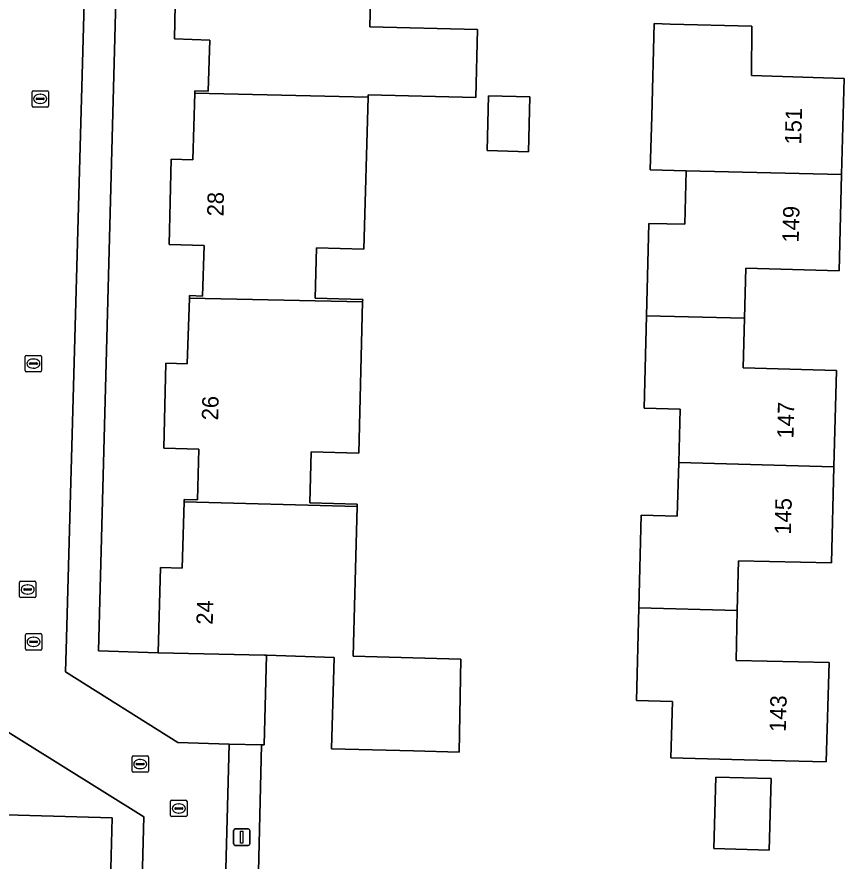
# Model space of a CAD drawing. Extents: x 162082 to 163401, y 388089 to 388636.
# Drawn here: x 162272.7 to 162323.2, y 388421.1 to 388472.6 of the extents above; entities that cross this region are included whole.
import ezdxf

# ---------------------------------------------------------------- set-up
doc = ezdxf.new("R2010")
doc.units = 0
for name, color, linetype in [('IMGEO_Erf', 7, 'Continuous'), ('IMGEO_Kolk', 7, 'Continuous'), ('IMGEO_Lichtmast', 7, 'Continuous'), ('IMGEO_Pand', 7, 'Continuous'), ('IMGEO_Pand_nummerreeks', 7, 'Continuous'), ('IMGEO_Rijbaan_lokaal_open', 7, 'Continuous'), ('IMGEO_Rioolput', 7, 'Continuous'), ('IMGEO_Voetpad_open', 7, 'Continuous')]:
    doc.layers.add(name, color=color, linetype=linetype)

msp = doc.modelspace()

# ---------------------------------------------------------------- linework, layer by layer
at = {"layer": 'IMGEO_Erf'}
for points in [[(162294.47, 388480.19), (162294.258, 388472.001), (162300.845, 388471.843), (162300.737, 388467.692), (162294.154, 388467.85), (162294.15, 388467.7), (162293.9, 388458.42), (162291, 388458.5), (162290.92, 388455.43), (162293.824, 388455.35), (162293.82, 388455.2), (162293.59, 388445.97), (162290.67, 388446.05), (162290.59, 388442.93), (162293.494, 388442.854), (162293.49, 388442.7), (162293.25, 388433.57), (162299.81, 388433.38), (162299.71, 388427.71), (162296.919, 388427.785), (162291.92, 388427.92), (162292.08, 388433.49), (162287.939, 388433.626), (162287.797, 388428.16), (162287.643, 388428.151), (162287.33, 388415.23)], [(162278.898, 388478.984), (162277.679, 388433.887), (162281.34, 388433.78), (162281.47, 388438.99), (162282.79, 388438.95), (162282.92, 388442.992), (162282.925, 388443.14), (162283.73, 388443.12), (162283.82, 388446.21), (162281.67, 388446.28), (162281.8, 388451.46), (162283.11, 388451.42), (162283.24, 388455.438), (162283.24, 388455.59), (162284.04, 388455.56), (162284.14, 388458.64), (162282, 388458.71), (162282.12, 388463.92), (162283.45, 388463.88), (162283.57, 388467.952), (162283.574, 388468.1), (162284.39, 388468.07), (162284.49, 388471.19), (162282.32, 388471.26), (162282.44, 388476.45)]]:
    msp.add_lwpolyline(points, dxfattribs=at)
for points in [[(162322.61, 388445.14), (162322.45, 388439.26), (162316.77, 388439.39), (162316.7, 388436.357), (162316.63, 388433.31), (162322.31, 388433.18), (162322.13, 388427.11), (162317.132, 388427.247), (162312.65, 388427.37), (162312.74, 388430.81), (162310.55, 388430.86), (162310.695, 388436.519), (162310.84, 388442.18), (162313.04, 388442.12), (162313.125, 388445.39), (162313.21, 388448.65), (162311.01, 388448.71), (162311.16, 388454.35), (162311.31, 388460), (162313.5, 388459.94), (162313.585, 388463.2), (162311.393, 388463.262), (162311.48, 388466.54), (162311.63, 388472.2), (162312.603, 388472.172), (162317.6, 388472.03), (162317.58, 388469.02), (162323.23, 388468.85), (162323.08, 388462.98), (162322.93, 388457.1), (162317.23, 388457.26), (162317.15, 388454.216), (162317.06, 388451.17), (162322.76, 388451.01)], [(162303.949, 388464.376), (162301.428, 388464.442), (162301.515, 388467.794), (162304.036, 388467.729)], [(162318.774, 388426.097), (162318.654, 388421.727), (162315.278, 388421.82), (162315.398, 388426.19)]]:
    msp.add_lwpolyline(points, close=True, dxfattribs=at)
at = {"layer": 'IMGEO_Kolk'}
for p, q in [((162273.626, 388467.174), (162273.626, 388468.026)), ((162273.701, 388468.1), (162274.553, 388468.1)), ((162273.885, 388467.594), (162273.885, 388467.606)), ((162273.928, 388467.643), (162274.326, 388467.643)), ((162274.114, 388467.88), (162274.139, 388467.88)), ((162274.369, 388467.606), (162274.369, 388467.594)), ((162274.627, 388468.026), (162274.627, 388467.174)), ((162274.553, 388467.1), (162273.701, 388467.1)), ((162274.323, 388467.557), (162273.925, 388467.557)), ((162274.137, 388467.32), (162274.112, 388467.32)), ((162273.208, 388451.01), (162273.208, 388451.862)), ((162273.283, 388451.936), (162274.135, 388451.936)), ((162273.696, 388451.716), (162273.721, 388451.716)), ((162274.209, 388451.862), (162274.209, 388451.01)), ((162273.467, 388451.43), (162273.467, 388451.442)), ((162273.905, 388451.393), (162273.507, 388451.393)), ((162273.51, 388451.479), (162273.908, 388451.479)), ((162273.719, 388451.156), (162273.694, 388451.156)), ((162273.951, 388451.442), (162273.951, 388451.43)), ((162274.135, 388450.936), (162273.283, 388450.936)), ((162272.86, 388437.218), (162272.86, 388438.07)), ((162272.935, 388438.144), (162273.787, 388438.144)), ((162273.348, 388437.924), (162273.373, 388437.924)), ((162273.861, 388438.07), (162273.861, 388437.218)), ((162273.119, 388437.638), (162273.119, 388437.65)), ((162273.557, 388437.601), (162273.159, 388437.601)), ((162273.162, 388437.687), (162273.56, 388437.687)), ((162273.371, 388437.364), (162273.346, 388437.364)), ((162273.603, 388437.65), (162273.603, 388437.638)), ((162273.787, 388437.144), (162272.935, 388437.144)), ((162279.735, 388426.554), (162279.735, 388427.406)), ((162279.81, 388427.48), (162280.662, 388427.48)), ((162280.736, 388427.406), (162280.736, 388426.554)), ((162279.994, 388426.974), (162279.994, 388426.986)), ((162280.432, 388426.937), (162280.034, 388426.937)), ((162280.037, 388427.023), (162280.435, 388427.023)), ((162280.223, 388427.26), (162280.248, 388427.26)), ((162280.478, 388426.986), (162280.478, 388426.974)), ((162280.662, 388426.48), (162279.81, 388426.48)), ((162280.246, 388426.7), (162280.221, 388426.7))]:
    msp.add_line(p, q, dxfattribs=at)
for points in [[(162273.626, 388467.174), (162273.626, 388468.026)], [(162273.701, 388468.1), (162274.553, 388468.1)], [(162274.627, 388468.026), (162274.627, 388467.174)], [(162274.553, 388467.1), (162273.701, 388467.1)], [(162273.208, 388451.01), (162273.208, 388451.862)], [(162273.283, 388451.936), (162274.135, 388451.936)], [(162274.209, 388451.862), (162274.209, 388451.01)], [(162274.135, 388450.936), (162273.283, 388450.936)], [(162272.86, 388437.218), (162272.86, 388438.07)], [(162272.935, 388438.144), (162273.787, 388438.144)], [(162273.861, 388438.07), (162273.861, 388437.218)], [(162273.787, 388437.144), (162272.935, 388437.144)], [(162279.735, 388426.554), (162279.735, 388427.406)], [(162279.81, 388427.48), (162280.662, 388427.48)], [(162280.736, 388427.406), (162280.736, 388426.554)], [(162280.662, 388426.48), (162279.81, 388426.48)]]:
    msp.add_lwpolyline(points, dxfattribs=at)
for centre, radius, start, end in [((162273.703, 388468.024), 0.0765, 91.552, 178.448), ((162273.703, 388468.024), 0.0765, 91.552, 178.448), ((162273.925, 388467.603), 0.0403, 85.8775, 175.7526), ((162274.33, 388467.605), 0.0386, 1.7309, 96.639), ((162274.551, 388468.024), 0.0765, 1.552, 88.448), ((162274.551, 388468.024), 0.0765, 1.552, 88.448), ((162273.703, 388467.176), 0.0765, 181.552, 268.448), ((162273.703, 388467.176), 0.0765, 181.552, 268.448), ((162273.922, 388467.593), 0.0366, 178.938, 274.7102), ((162274.326, 388467.6), 0.043, 264.8664, 352.4533), ((162274.551, 388467.176), 0.0765, 271.552, 358.448), ((162274.551, 388467.176), 0.0765, 271.552, 358.448), ((162273.285, 388451.86), 0.0765, 91.552, 178.448), ((162273.285, 388451.86), 0.0765, 91.552, 178.448), ((162274.133, 388451.86), 0.0765, 1.552, 88.448), ((162274.133, 388451.86), 0.0765, 1.552, 88.448), ((162273.507, 388451.439), 0.0403, 85.8775, 175.7526), ((162273.504, 388451.429), 0.0366, 178.938, 274.7102), ((162273.908, 388451.436), 0.043, 264.8664, 352.4533), ((162273.912, 388451.441), 0.0386, 1.7309, 96.639), ((162273.285, 388451.012), 0.0765, 181.552, 268.448), ((162273.285, 388451.012), 0.0765, 181.552, 268.448), ((162274.133, 388451.012), 0.0765, 271.552, 358.448), ((162274.133, 388451.012), 0.0765, 271.552, 358.448), ((162272.937, 388438.068), 0.0765, 91.552, 178.448), ((162272.937, 388438.068), 0.0765, 91.552, 178.448), ((162273.785, 388438.068), 0.0765, 1.552, 88.448), ((162273.785, 388438.068), 0.0765, 1.552, 88.448), ((162272.937, 388437.22), 0.0765, 181.552, 268.448), ((162272.937, 388437.22), 0.0765, 181.552, 268.448), ((162273.159, 388437.647), 0.0403, 85.8775, 175.7526), ((162273.156, 388437.637), 0.0366, 178.938, 274.7102), ((162273.56, 388437.644), 0.043, 264.8664, 352.4533), ((162273.564, 388437.649), 0.0386, 1.7309, 96.639), ((162273.785, 388437.22), 0.0765, 271.552, 358.448), ((162273.785, 388437.22), 0.0765, 271.552, 358.448), ((162279.812, 388427.404), 0.0765, 91.552, 178.448), ((162279.812, 388427.404), 0.0765, 91.552, 178.448), ((162280.66, 388427.404), 0.0765, 1.552, 88.448), ((162280.66, 388427.404), 0.0765, 1.552, 88.448), ((162280.034, 388426.983), 0.0403, 85.8775, 175.7526), ((162280.031, 388426.973), 0.0366, 178.938, 274.7102), ((162280.435, 388426.98), 0.043, 264.8664, 352.4533), ((162280.439, 388426.985), 0.0386, 1.7309, 96.639), ((162279.812, 388426.556), 0.0765, 181.552, 268.448), ((162279.812, 388426.556), 0.0765, 181.552, 268.448), ((162280.66, 388426.556), 0.0765, 271.552, 358.448), ((162280.66, 388426.556), 0.0765, 271.552, 358.448)]:
    msp.add_arc(centre, radius, start, end, dxfattribs=at)
for centre, major_axis, ratio, start_param, end_param in [((162274.113, 388467.6), (-0.387, 0.002), 0.722429, 4.712389, 7.853982), ((162274.138, 388467.6), (-0.39, 0.002), 0.717154, 1.570796, 4.712389), ((162273.695, 388451.436), (-0.387, 0.002), 0.722429, 4.712389, 7.853982), ((162273.72, 388451.436), (-0.39, 0.002), 0.717154, 1.570796, 4.712389), ((162273.347, 388437.644), (-0.387, 0.002), 0.722429, 4.712389, 7.853982), ((162273.372, 388437.644), (-0.39, 0.002), 0.717154, 1.570796, 4.712389), ((162280.222, 388426.98), (-0.387, 0.002), 0.722429, 4.712389, 7.853982), ((162280.247, 388426.98), (-0.39, 0.002), 0.717154, 1.570796, 4.712389)]:
    msp.add_ellipse(centre, major_axis=major_axis, ratio=ratio, start_param=start_param, end_param=end_param, dxfattribs=at)
at = {"layer": 'IMGEO_Lichtmast'}
for p, q in [((162285.942, 388422.117), (162285.942, 388422.917)), ((162285.942, 388422.917), (162285.942, 388422.117)), ((162286.042, 388423.017), (162286.832, 388423.017)), ((162286.832, 388423.017), (162286.042, 388423.017)), ((162286.932, 388422.917), (162286.932, 388422.117)), ((162286.932, 388422.117), (162286.932, 388422.917)), ((162286.832, 388422.017), (162286.042, 388422.017)), ((162286.042, 388422.017), (162286.832, 388422.017))]:
    msp.add_line(p, q, dxfattribs=at)
msp.add_lwpolyline([(162286.362, 388422.892), (162286.512, 388422.892), (162286.512, 388422.142), (162286.362, 388422.142), (162286.362, 388422.892)], dxfattribs=at)
for centre, start, end in [((162286.042, 388422.917), 90, 180), ((162286.042, 388422.917), 90, 180), ((162286.832, 388422.917), 0, 90), ((162286.832, 388422.917), 360, 90), ((162286.042, 388422.117), 180, 270), ((162286.042, 388422.117), 180, 270), ((162286.832, 388422.117), 270, 0), ((162286.832, 388422.117), 270, 0)]:
    msp.add_arc(centre, 0.1, start, end, dxfattribs=at)
at = {"layer": 'IMGEO_Pand'}
for points in [[(162283.89, 388480.46), (162283.76, 388476.41), (162282.44, 388476.45), (162282.32, 388471.26), (162284.49, 388471.19), (162284.39, 388468.07), (162283.574, 388468.1), (162283.57, 388467.952), (162294.15, 388467.7), (162294.154, 388467.85), (162300.737, 388467.692), (162300.845, 388471.843), (162294.258, 388472.001), (162294.47, 388480.19)], [(162313.585, 388463.2), (162323.08, 388462.98), (162323.23, 388468.85), (162317.58, 388469.02), (162317.6, 388472.03), (162312.603, 388472.172), (162311.63, 388472.2), (162311.48, 388466.54), (162311.393, 388463.262)], [(162293.82, 388455.2), (162293.824, 388455.35), (162290.92, 388455.43), (162291, 388458.5), (162293.9, 388458.42), (162294.15, 388467.7), (162283.57, 388467.952), (162283.45, 388463.88), (162282.12, 388463.92), (162282, 388458.71), (162284.14, 388458.64), (162284.04, 388455.56), (162283.24, 388455.59), (162283.24, 388455.438)], [(162303.949, 388464.376), (162304.036, 388467.729), (162301.515, 388467.794), (162301.428, 388464.442)], [(162311.16, 388454.35), (162317.15, 388454.216), (162317.23, 388457.26), (162322.93, 388457.1), (162323.08, 388462.98), (162313.585, 388463.2), (162313.5, 388459.94), (162311.31, 388460)], [(162293.82, 388455.2), (162283.24, 388455.438), (162283.11, 388451.42), (162281.8, 388451.46), (162281.67, 388446.28), (162283.82, 388446.21), (162283.73, 388443.12), (162282.925, 388443.14), (162282.92, 388442.992), (162293.49, 388442.7), (162293.494, 388442.854), (162290.59, 388442.93), (162290.67, 388446.05), (162293.59, 388445.97)], [(162322.61, 388445.14), (162322.76, 388451.01), (162317.06, 388451.17), (162317.15, 388454.216), (162311.16, 388454.35), (162311.01, 388448.71), (162313.21, 388448.65), (162313.125, 388445.39)], [(162322.61, 388445.14), (162313.125, 388445.39), (162313.04, 388442.12), (162310.84, 388442.18), (162310.695, 388436.519), (162316.7, 388436.357), (162316.77, 388439.39), (162322.45, 388439.26)], [(162282.92, 388442.992), (162282.79, 388438.95), (162281.47, 388438.99), (162281.34, 388433.78), (162287.82, 388433.63), (162287.939, 388433.626), (162292.08, 388433.49), (162291.92, 388427.92), (162296.919, 388427.785), (162299.71, 388427.71), (162299.81, 388433.38), (162293.25, 388433.57), (162293.49, 388442.7)], [(162310.695, 388436.519), (162310.55, 388430.86), (162312.74, 388430.81), (162312.65, 388427.37), (162317.132, 388427.247), (162322.13, 388427.11), (162322.31, 388433.18), (162316.63, 388433.31), (162316.7, 388436.357)], [(162318.774, 388426.097), (162315.398, 388426.19), (162315.278, 388421.82), (162318.654, 388421.727)], [(162276.671, 388418.32), (162278.384, 388418.274), (162278.53, 388423.7), (162268.45, 388423.983), (162266.435, 388424.04), (162260.75, 388424.2), (162260.74, 388423.862), (162249.178, 388424.187), (162249.948, 388420.117), (162256.261, 388419.94), (162256.246, 388419.402), (162260.605, 388419.28), (162260.603, 388419.203), (162260.58, 388418.43), (162268.59, 388418.19), (162268.32, 388409.12), (162271.442, 388409.039), (162276.44, 388408.91), (162276.63, 388416.66)]]:
    msp.add_lwpolyline(points, close=True, dxfattribs=at)
at = {"layer": 'IMGEO_Rijbaan_lokaal_open'}
msp.add_lwpolyline([(162284.925, 388400.688), (162285.665, 388428.206), (162282.526, 388428.289), (162275.672, 388432.618), (162275.709, 388433.959), (162277.281, 388490.305), (162281.271, 388493.758), (162282.872, 388495.185), (162282.421, 388500.795), (162280.034, 388500), (162272.542, 388497.504), (162270.706, 388434.142), (162270.583, 388429.903), (162280.46, 388423.762), (162279.34, 388381.38), (162267.927, 388381.678), (162267.422, 388364.914), (162273.985, 388364.716), (162274.2, 388373.179), (162283.239, 388377.625), (162284.037, 388377.998), (162284.394, 388390.548)], close=True, dxfattribs=at)
at = {"layer": 'IMGEO_Rioolput'}
for p, q in [((162273.221, 388434.018), (162273.221, 388434.87)), ((162273.296, 388434.944), (162274.148, 388434.944)), ((162273.709, 388434.724), (162273.734, 388434.724)), ((162274.222, 388434.87), (162274.222, 388434.018)), ((162273.48, 388434.438), (162273.48, 388434.45)), ((162273.918, 388434.401), (162273.52, 388434.401)), ((162273.523, 388434.487), (162273.921, 388434.487)), ((162273.732, 388434.164), (162273.707, 388434.164)), ((162273.964, 388434.45), (162273.964, 388434.438)), ((162274.148, 388433.944), (162273.296, 388433.944)), ((162282.092, 388423.844), (162282.092, 388424.696)), ((162282.167, 388424.77), (162283.019, 388424.77)), ((162282.394, 388424.313), (162282.792, 388424.313)), ((162282.58, 388424.55), (162282.605, 388424.55)), ((162283.093, 388424.696), (162283.093, 388423.844)), ((162282.351, 388424.264), (162282.351, 388424.276)), ((162282.789, 388424.227), (162282.391, 388424.227)), ((162282.603, 388423.99), (162282.578, 388423.99)), ((162282.835, 388424.276), (162282.835, 388424.264)), ((162283.019, 388423.77), (162282.167, 388423.77))]:
    msp.add_line(p, q, dxfattribs=at)
for points in [[(162273.221, 388434.018), (162273.221, 388434.87)], [(162273.296, 388434.944), (162274.148, 388434.944)], [(162274.222, 388434.87), (162274.222, 388434.018)], [(162274.148, 388433.944), (162273.296, 388433.944)], [(162282.092, 388423.844), (162282.092, 388424.696)], [(162282.167, 388424.77), (162283.019, 388424.77)], [(162283.093, 388424.696), (162283.093, 388423.844)], [(162283.019, 388423.77), (162282.167, 388423.77)]]:
    msp.add_lwpolyline(points, dxfattribs=at)
for centre, radius, start, end in [((162273.298, 388434.868), 0.0765, 91.552, 178.448), ((162273.298, 388434.868), 0.0765, 91.552, 178.448), ((162274.146, 388434.868), 0.0765, 1.552, 88.448), ((162274.146, 388434.868), 0.0765, 1.552, 88.448), ((162273.52, 388434.447), 0.0403, 85.8775, 175.7526), ((162273.517, 388434.437), 0.0366, 178.938, 274.7102), ((162273.921, 388434.444), 0.043, 264.8664, 352.4533), ((162273.925, 388434.449), 0.0386, 1.7309, 96.639), ((162273.298, 388434.02), 0.0765, 181.552, 268.448), ((162273.298, 388434.02), 0.0765, 181.552, 268.448), ((162274.146, 388434.02), 0.0765, 271.552, 358.448), ((162274.146, 388434.02), 0.0765, 271.552, 358.448), ((162282.169, 388424.694), 0.0765, 91.552, 178.448), ((162282.169, 388424.694), 0.0765, 91.552, 178.448), ((162282.391, 388424.273), 0.0403, 85.8775, 175.7526), ((162282.796, 388424.275), 0.0386, 1.7309, 96.639), ((162283.017, 388424.694), 0.0765, 1.552, 88.448), ((162283.017, 388424.694), 0.0765, 1.552, 88.448), ((162282.169, 388423.846), 0.0765, 181.552, 268.448), ((162282.169, 388423.846), 0.0765, 181.552, 268.448), ((162282.388, 388424.263), 0.0366, 178.938, 274.7102), ((162282.792, 388424.27), 0.043, 264.8664, 352.4533), ((162283.017, 388423.846), 0.0765, 271.552, 358.448), ((162283.017, 388423.846), 0.0765, 271.552, 358.448)]:
    msp.add_arc(centre, radius, start, end, dxfattribs=at)
for centre, major_axis, ratio, start_param, end_param in [((162273.708, 388434.444), (-0.387, 0.002), 0.722429, 4.712389, 7.853982), ((162273.733, 388434.444), (-0.39, 0.002), 0.717154, 1.570796, 4.712389), ((162282.579, 388424.27), (-0.387, 0.002), 0.722429, 4.712389, 7.853982), ((162282.604, 388424.27), (-0.39, 0.002), 0.717154, 1.570796, 4.712389)]:
    msp.add_ellipse(centre, major_axis=major_axis, ratio=ratio, start_param=start_param, end_param=end_param, dxfattribs=at)
at = {"layer": 'IMGEO_Voetpad_open'}
for points in [[(162272.542, 388497.504), (162270.551, 388496.899), (162270.18, 388486.44), (162270.01, 388479.33), (162269.7, 388468.68), (162269.542, 388463.085), (162269.5, 388461.6), (162269.23, 388450.96), (162269.06, 388443.84), (162268.765, 388434.213), (162268.604, 388428.981), (162268.45, 388423.983), (162278.53, 388423.7), (162278.384, 388418.274), (162278.34, 388416.62), (162277.93, 388401.51), (162277.42, 388383.73), (162270.33, 388383.95), (162268.022, 388383.955), (162267.927, 388381.678), (162279.34, 388381.38), (162280.46, 388423.762), (162270.583, 388429.903), (162270.706, 388434.142)], [(162287.939, 388433.626), (162287.82, 388433.63), (162281.34, 388433.78), (162277.679, 388433.887), (162278.898, 388478.984), (162280.825, 388478.921), (162281.271, 388493.758), (162277.281, 388490.305), (162275.709, 388433.959), (162275.672, 388432.618), (162282.526, 388428.289), (162285.665, 388428.206), (162287.643, 388428.151), (162287.797, 388428.16)], [(162287.643, 388428.151), (162285.665, 388428.206), (162284.925, 388400.688), (162286.815, 388398.348), (162286.865, 388400.044), (162286.981, 388403.548), (162287.17, 388409.25), (162287.33, 388415.23)]]:
    msp.add_lwpolyline(points, close=True, dxfattribs=at)

# ---------------------------------------------------------------- texts
at = {"layer": 'IMGEO_Pand_nummerreeks'}
for s, rotation, p in [('151', 88.5374, (162320.606, 388464.806)), ('28', 88.6806, (162285.32, 388460.416)), ('149', 88.5374, (162320.453, 388458.817)), ('26', 88.5621, (162284.993, 388447.961)), ('147', 88.5362, (162320.133, 388446.852)), ('145', 88.4413, (162319.976, 388440.982)), ('24', 88.5707, (162284.663, 388435.477)), ('143', 88.3014, (162319.663, 388428.933))]:
    msp.add_text(s, height=1, rotation=rotation, dxfattribs=at).set_placement(p)

doc.saveas('drawing.dxf')
